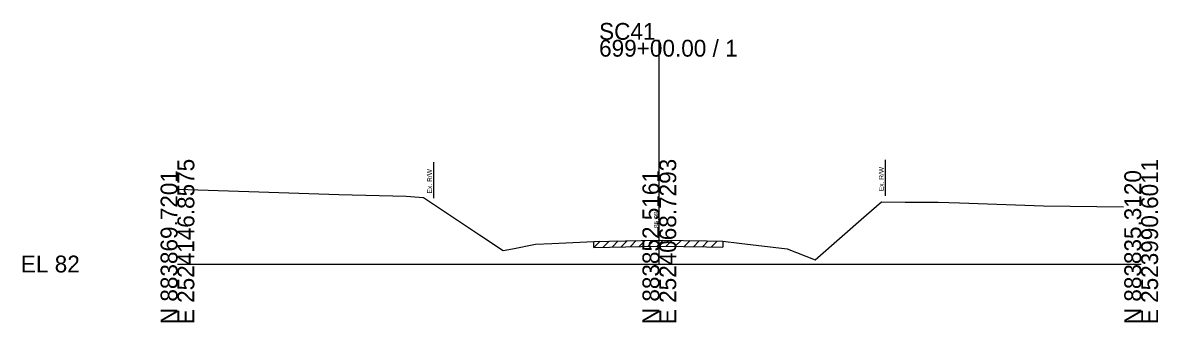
# Model space of a CAD drawing. Extents: x -26 to 183, y -10 to 24021.
# Drawn here: x -25.7 to 162.8, y 21490.3 to 21540.1 of the extents above; entities that cross this region are included whole.
import ezdxf

# ---------------------------------------------------------------- set-up
doc = ezdxf.new("R2010")
doc.units = 0
for name, color, linetype in [('RD_GPK_XS_Cell', 7, 'Continuous'), ('RD_XS_ExGround', 7, 'Continuous'), ('RD_XS_ExPaveRet', 7, 'Continuous'), ('RD_XS_ExRW', 7, 'Continuous'), ('RD_XS_TX_Elev_EX', 7, 'Continuous')]:
    doc.layers.add(name, color=color, linetype=linetype)

msp = doc.modelspace()

# ---------------------------------------------------------------- linework, layer by layer
at = {"layer": 'RD_GPK_XS_Cell'}
for p, q in [((80, 21500), (80, 21537.27)), ((0, 21500), (80, 21500)), ((80, 21500), (160, 21500))]:
    msp.add_line(p, q, dxfattribs=at)
at = {"layer": 'RD_XS_ExGround'}
for p, q in [((0, 21512.42), (11.84, 21512.08)), ((11.84, 21512.08), (26.78, 21511.55)), ((26.78, 21511.55), (37.98, 21511.25)), ((37.98, 21511.25), (40.86, 21511.04)), ((40.86, 21511.04), (50.13, 21504.87)), ((114.38, 21508.18), (116.86, 21510.32)), ((116.86, 21510.32), (120.84, 21510.3)), ((120.84, 21510.3), (126.27, 21510.28)), ((126.27, 21510.28), (129.83, 21510.16)), ((129.83, 21510.16), (143.77, 21509.67)), ((105.85, 21500.69), (114.38, 21508.18)), ((143.77, 21509.67), (157.04, 21509.53)), ((50.13, 21504.87), (54.1, 21502.24)), ((54.1, 21502.24), (55.63, 21502.53)), ((55.63, 21502.53), (59.42, 21503.3)), ((59.42, 21503.3), (62.17, 21503.43)), ((62.17, 21503.43), (69.15, 21503.76)), ((69.15, 21503.76), (76.96, 21503.92)), ((76.96, 21503.92), (80.15, 21503.98)), ((80.15, 21503.98), (87.82, 21503.84)), ((87.82, 21503.84), (90.57, 21503.79)), ((90.57, 21503.79), (93.26, 21503.46)), ((93.26, 21503.46), (101.25, 21502.51)), ((101.25, 21502.51), (102.76, 21501.93)), ((102.76, 21501.93), (105.85, 21500.69))]:
    msp.add_line(p, q, dxfattribs=at)
at = {"layer": 'RD_XS_ExPaveRet'}
for p, q in [((69.15, 21502.76), (70.17, 21503.78)), ((69.15, 21502.76), (69.15, 21503.76)), ((69.15, 21502.76), (76.96, 21502.92)), ((70.65, 21502.79), (71.67, 21503.81)), ((72.15, 21502.82), (73.17, 21503.84)), ((73.65, 21502.85), (74.67, 21503.87)), ((75.15, 21502.88), (76.17, 21503.91)), ((76.65, 21502.92), (77.67, 21503.93)), ((76.96, 21502.92), (80.15, 21502.98)), ((78.15, 21502.94), (79.17, 21503.96)), ((79.65, 21502.97), (80.65, 21503.97)), ((80.15, 21502.98), (87.82, 21502.84)), ((81.15, 21502.96), (82.13, 21503.95)), ((82.65, 21502.94), (83.63, 21503.92)), ((84.15, 21502.91), (85.13, 21503.89)), ((85.65, 21502.88), (86.63, 21503.86)), ((87.15, 21502.86), (88.13, 21503.84)), ((87.82, 21502.84), (90.57, 21502.79)), ((88.65, 21502.83), (89.63, 21503.81)), ((90.57, 21503.79), (90.57, 21502.79))]:
    msp.add_line(p, q, dxfattribs=at)
at = {"layer": 'RD_XS_ExRW'}
for p, q in [((117.5, 21517.32), (117.5, 21511.32)), ((42.5, 21516.95), (42.5, 21510.95))]:
    msp.add_line(p, q, dxfattribs=at)

# ---------------------------------------------------------------- texts
at = {"layer": 'RD_GPK_XS_Cell'}
for s, p in [('SC41', (70, 21537.27)), ('699+00.00 / 1', (70, 21534.47)), ('EL 82', (-26, 21498.6))]:
    msp.add_text(s, height=2.8, dxfattribs=at).set_placement(p)
for s, p in [('E 2524146.8575', (2.8, 21490)), ('E 2524068.7293', (82.8, 21490)), ('E 2523990.6011', (162.8, 21490)), ('N 883869.7201', (0, 21490)), ('N 883852.5161', (80, 21490)), ('N 883835.3120', (160, 21490))]:
    msp.add_text(s, height=2.8, rotation=90, dxfattribs=at).set_placement(p)
at = {"layer": 'RD_XS_ExRW'}
for p in [(42.25, 21511.73), (117.25, 21512.1)]:
    msp.add_text('Ex. R/W ', height=0.8, rotation=90, dxfattribs=at).set_placement(p)
at = {"layer": 'RD_XS_TX_Elev_EX'}
msp.add_text('85.98', height=0.8, rotation=90, dxfattribs=at).set_placement((79.9, 21505.98))

doc.saveas('drawing.dxf')
